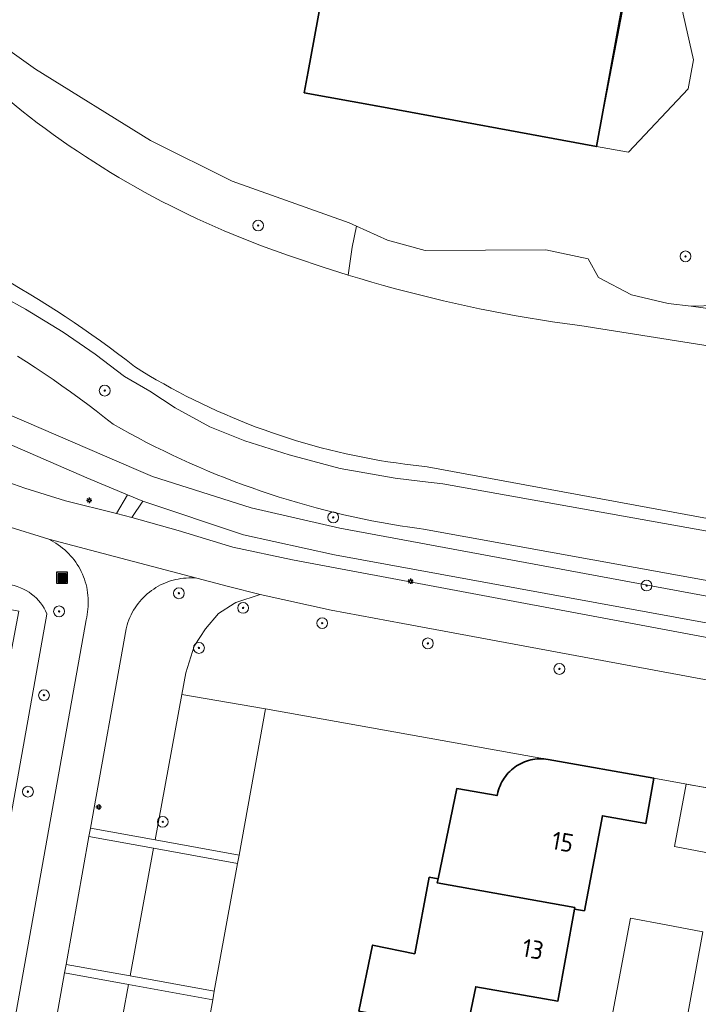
# Model space of a CAD drawing. Header units: metres. Extents: x 152610 to 160096, y 456114 to 462495.
# Tile 467 of 656: x 158232 to 158282, y 460046 to 460118. Entities that reach past the tile are written whole.
import ezdxf
from ezdxf.enums import TextEntityAlignment as Align

# ---------------------------------------------------------------- set-up
doc = ezdxf.new("R2010")
doc.units = ezdxf.units.M
doc.header["$LTSCALE"] = 0.5
doc.layers.get('0').update_dxf_attribs({"linetype": 'CONTINUOUS'})
for name, color, linetype, lineweight in [('B-PV-GK-BESCHOEIING-G', 251, 'GK-BESCHOEIING-SO', 18), ('B-PV-GR-BEPLANTING_CULTUUR_BOSPLANTSOEN-GV', 251, 'CONTINUOUS', 18), ('B-PV-GR-BOOM-S', 251, 'CONTINUOUS', 25), ('B-PV-GW-TALUD_KRUIN-G', 251, 'CONTINUOUS', 18), ('B-PV-IE-MEUBILAIR-S', 251, 'CONTINUOUS', 25), ('B-PV-IE-MEUBILAIR_WEGMEUBILAIR_AFVALBAK-S', 251, 'CONTINUOUS', 25), ('B-PV-OG-BEBOUWING-GV', 6, 'CONTINUOUS', 35), ('B-PV-OG-BEBOUWING-T18', 1, 'CONTINUOUS', 18), ('B-PV-OG-BEBOUWING_BORDES-GV', 251, 'CONTINUOUS', 18), ('B-PV-OG-BEBOUWING_OVERBOUWING-GV', 251, 'CONTINUOUS', 18), ('B-PV-OG-TERREIN_BEGROEID-GV', 251, 'CONTINUOUS', 18), ('B-PV-OG-TERREIN_OEVER-GV', 251, 'CONTINUOUS', 18), ('B-PV-OG-WATER_SLOOT-GV', 251, 'CONTINUOUS', 18), ('B-PV-VH-GESLOTENVERHARDING_ASFALT-GV', 251, 'CONTINUOUS', 18), ('B-PV-VH-OPENVERHARDING-GV', 251, 'CONTINUOUS', 18), ('B-PV-VH-OPENVERHARDING_BETONSTRAATSTEEN-GV', 251, 'CONTINUOUS', 18), ('B-PV-VH-OPENVERHARDING_TEGEL-GV', 251, 'CONTINUOUS', 18)]:
    doc.layers.add(name, color=color, linetype=linetype, lineweight=lineweight)
doc.styles.add('NLCS-ISO', font='NLCS-ISO.ttf')
doc.styles.add('NLCS-ISO-M750-T18', font='NLCS-ISO.ttf', dxfattribs={"height": 1.35})
doc.linetypes.add('GK-BESCHOEIING-SO', pattern='A,18,-3,[1,NLCS.SHX,S=0.6,R=0,X=0,Y=0],-3', length=24)

# ---------------------------------------------------------------- blocks, each defined once
blk = doc.blocks.new('SIE-WEG_AFVALBAK-SO')
h = blk.add_hatch(color=256)
h.dxf.hatch_style = 1
h.paths.add_polyline_path([(-1.5, -1.5), (1.5, -1.5), (1.5, 1.5), (-1.5, 1.5)])
for points in [[(-2, -2), (2, -2), (2, 2), (-2, 2)], [(-1.5, -1.5), (1.5, -1.5), (1.5, 1.5), (-1.5, 1.5)]]:
    blk.add_lwpolyline(points, close=True)
blk = doc.blocks.new('SIE-MEUBILAIR_PAAL_LICHTMAST-SO')
for points in [[(-0.62, 0), (-1, 0)], [(-0.71, 0.71), (-0.44, 0.44)], [(0, 1), (0, 0.62)], [(0.44, 0.44), (0.71, 0.71)], [(1, 0), (0.62, 0)], [(-0.71, -0.71), (-0.44, -0.44)], [(0, -0.62), (0, -1)], [(0.44, -0.44), (0.71, -0.71)]]:
    blk.add_lwpolyline(points)
blk.add_circle((0, 0), 0.5)
blk = doc.blocks.new('SGR-BOOM_GBKN-SO')
at = {"linetype": 'ByBlock', "lineweight": 18}
h = blk.add_hatch(color=0, dxfattribs=at)
h.dxf.hatch_style = 1
edge = h.paths.add_edge_path()
edge.add_arc((0, 0), 0.25, 0, 360)
at = {"color": 0, "linetype": 'ByBlock', "lineweight": 18}
for radius in [2, 0.25]:
    blk.add_circle((0, 0), radius, dxfattribs=at)
at = {"color": 0, "linetype": 'ByBlock', "lineweight": 18, "style": 'NLCS-ISO'}
blk.add_attdef('SOORT', (2.5, 0), '', height=1.5, dxfattribs=at)

msp = doc.modelspace()

# ---------------------------------------------------------------- linework, layer by layer
at = {"layer": 'B-PV-GK-BESCHOEIING-G', "flags": 128}
for points in [[(158658.451, 460032.827), (158658.451, 460032.771), (158658.446, 460032.659), (158658.433, 460032.548), (158658.412, 460032.439), (158658.383, 460032.331), (158658.347, 460032.225), (158658.303, 460032.122), (158658.252, 460032.023), (158658.193, 460031.927), (158658.129, 460031.836), (158658.057, 460031.75), (158657.98, 460031.669), (158657.898, 460031.594), (158657.81, 460031.525), (158657.717, 460031.462), (158657.658, 460031.43), (158657.42, 460031.305), (158657.178, 460031.188), (158656.933, 460031.079), (158656.685, 460030.976), (158656.434, 460030.881), (158656.18, 460030.794), (158655.924, 460030.714), (158655.666, 460030.642), (158655.405, 460030.578), (158655.143, 460030.521), (158654.879, 460030.472), (158654.614, 460030.431), (158654.347, 460030.399), (158654.08, 460030.374), (158653.812, 460030.356), (158653.544, 460030.347), (158653.276, 460030.346), (158653.007, 460030.353), (158652.74, 460030.368), (158652.472, 460030.391), (158652.206, 460030.422), (158651.94, 460030.461), (158628.136, 460034.83), (158618.959, 460036.515), (158616.582, 460037.046), (158611.492, 460037.803), (158608.085, 460038.69), (158604.789, 460039.926), (158601.945, 460041.327), (158599.244, 460042.988), (158598.934, 460043.319), (158598.618, 460043.645), (158598.297, 460043.965), (158597.97, 460044.28), (158597.637, 460044.588), (158597.299, 460044.891), (158596.956, 460045.188), (158596.608, 460045.478), (158596.254, 460045.763), (158595.896, 460046.041), (158595.533, 460046.313), (158595.165, 460046.578), (158594.792, 460046.837), (158594.415, 460047.089), (158594.033, 460047.335), (158593.648, 460047.573), (158593.258, 460047.805), (158592.864, 460048.03), (158592.466, 460048.248), (158592.064, 460048.459), (158591.659, 460048.663), (158591.25, 460048.86), (158590.838, 460049.049), (158590.422, 460049.231), (158590.004, 460049.406), (158589.582, 460049.574), (158589.157, 460049.734), (158588.73, 460049.886), (158588.3, 460050.031), (158587.868, 460050.168), (158587.433, 460050.298), (158586.996, 460050.42), (158586.557, 460050.534), (158586.24, 460050.611), (158585.914, 460050.686), (158585.588, 460050.757), (158578.454, 460052.228), (158578.02, 460052.285), (158577.586, 460052.334), (158577.15, 460052.376), (158576.714, 460052.409), (158576.277, 460052.434), (158575.84, 460052.452), (158575.402, 460052.461), (158574.965, 460052.463), (158574.527, 460052.456), (158574.09, 460052.441), (158573.653, 460052.419), (158573.217, 460052.388), (158572.781, 460052.35), (158572.346, 460052.303), (158571.912, 460052.249), (158571.479, 460052.186), (158571.047, 460052.116), (158570.617, 460052.038), (158570.188, 460051.952), (158570.04, 460051.92), (158569.7, 460051.854), (158569.361, 460051.779), (158569.024, 460051.698), (158568.689, 460051.608), (158568.356, 460051.51), (158568.026, 460051.405), (158567.698, 460051.293), (158567.373, 460051.172), (158567.05, 460051.045), (158566.731, 460050.91), (158566.415, 460050.767), (158566.102, 460050.618), (158565.793, 460050.461), (158565.487, 460050.297), (158565.185, 460050.126), (158564.888, 460049.948), (158564.73, 460049.85), (158549.35, 460039.3), (158535.99, 460041.41), (158524.25, 460058.61), (158518.78, 460059.65), (158500, 460063.082), (158487.2, 460065.42), (158468.961, 460068.759), (158461.591, 460070.108), (158454.027, 460071.493), (158415.167, 460078.608), (158407.148, 460080.076), (158400.013, 460081.382), (158397.385, 460081.532), (158394.76, 460081.33), (158389.24, 460079.13), (158386.31, 460078.49), (158383.25, 460078.72), (158370.33, 460080.54), (158358, 460082.98), (158355.49, 460083.18), (158347.298, 460083.391), (158344.108, 460083.668), (158341.962, 460083.854), (158338.43, 460084.075), (158334.461, 460084.743), (158318.188, 460088.241), (158311.687, 460089.638), (158273.623, 460095.675), (158273.43, 460095.701), (158272.525, 460095.825), (158271.621, 460095.958), (158270.719, 460096.098), (158269.817, 460096.246), (158268.918, 460096.403), (158268.019, 460096.567), (158267.122, 460096.739), (158266.227, 460096.918), (158265.333, 460097.106), (158264.441, 460097.302), (158263.55, 460097.505), (158262.662, 460097.716), (158261.775, 460097.935), (158260.89, 460098.161), (158260.007, 460098.396), (158259.127, 460098.638), (158258.248, 460098.887), (158257.372, 460099.145), (158256.498, 460099.41), (158254.594, 460100.017), (158252.702, 460100.66), (158252.095, 460100.862), (158251.407, 460101.099), (158250.723, 460101.343), (158250.041, 460101.595), (158249.362, 460101.854), (158248.686, 460102.121), (158248.013, 460102.395), (158247.343, 460102.677), (158246.676, 460102.965), (158246.013, 460103.262), (158245.352, 460103.565), (158244.695, 460103.876), (158244.042, 460104.194), (158243.392, 460104.519), (158242.745, 460104.851), (158242.103, 460105.191), (158241.464, 460105.537), (158240.829, 460105.891), (158240.198, 460106.251), (158239.571, 460106.618), (158238.947, 460106.992), (158238.329, 460107.374), (158237.714, 460107.761), (158237.104, 460108.156), (158236.498, 460108.557), (158235.896, 460108.965), (158235.299, 460109.38), (158234.707, 460109.801), (158234.119, 460110.228), (158233.536, 460110.662), (158232.958, 460111.103), (158232.385, 460111.549), (158231.816, 460112.002), (158231.253, 460112.462), (158230.695, 460112.927), (158230.486, 460113.181), (158230.27, 460113.429), (158230.049, 460113.673), (158229.822, 460113.911), (158229.589, 460114.143), (158229.35, 460114.369), (158229.106, 460114.59), (158228.857, 460114.805), (158228.602, 460115.013), (158228.343, 460115.215), (158228.079, 460115.411), (158227.81, 460115.601), (158227.536, 460115.784), (158227.258, 460115.96), (158226.976, 460116.129), (158226.69, 460116.291), (158226.4, 460116.447), (158226.107, 460116.595), (158225.81, 460116.736), (158225.509, 460116.87), (158225.205, 460116.997), (158224.899, 460117.116), (158224.589, 460117.227), (158224.277, 460117.331), (158223.963, 460117.428), (158223.646, 460117.516), (158223.327, 460117.598), (158223.325, 460117.598), (158222.014, 460117.92), (158216.809, 460118.938), (158212.58, 460119.796), (158212.562, 460119.799), (158212.315, 460119.844), (158212.069, 460119.897), (158211.824, 460119.957), (158211.582, 460120.026), (158211.342, 460120.102), (158211.105, 460120.185), (158210.87, 460120.277), (158210.638, 460120.375), (158210.41, 460120.481), (158210.185, 460120.594), (158209.964, 460120.714), (158209.747, 460120.841), (158209.534, 460120.975), (158209.325, 460121.116), (158209.121, 460121.263), (158208.921, 460121.417), (158208.727, 460121.577), (158208.538, 460121.743), (158208.354, 460121.915), (158208.175, 460122.092), (158208.003, 460122.276), (158207.836, 460122.464), (158207.676, 460122.658), (158207.521, 460122.857), (158207.373, 460123.06), (158207.232, 460123.269), (158207.097, 460123.481), (158206.969, 460123.698), (158206.848, 460123.919), (158206.735, 460124.143), (158206.628, 460124.371), (158206.529, 460124.603), (158206.437, 460124.837), (158206.352, 460125.074), (158206.275, 460125.314), (158206.206, 460125.556), (158206.144, 460125.8), (158206.091, 460126.046), (158206.045, 460126.293), (158206.007, 460126.542), (158205.977, 460126.792), (158205.955, 460127.043), (158205.941, 460127.294), (158205.934, 460127.546), (158205.936, 460127.797), (158205.946, 460128.049), (158205.964, 460128.3), (158205.99, 460128.55), (158206.023, 460128.8), (158206.065, 460129.048), (158206.115, 460129.295), (158206.172, 460129.54), (158206.306, 460130.059), (158206.433, 460130.58), (158206.551, 460131.103), (158206.662, 460131.628), (158206.765, 460132.154), (158206.861, 460132.682), (158206.948, 460133.211), (158207.027, 460133.742), (158207.099, 460134.273), (158207.162, 460134.806), (158207.218, 460135.339), (158207.266, 460135.874), (158207.305, 460136.408), (158207.337, 460136.944), (158207.361, 460137.48), (158207.371, 460137.799), (158207.371, 460137.803), (158207.366, 460138.329), (158207.369, 460138.855), (158207.38, 460139.381), (158207.4, 460139.907), (158207.427, 460140.432), (158207.462, 460140.957), (158207.505, 460141.481), (158207.556, 460142.005), (158207.615, 460142.527), (158207.682, 460143.049), (158207.757, 460143.57), (158207.84, 460144.089), (158207.931, 460144.607), (158208.029, 460145.124), (158208.136, 460145.639), (158208.25, 460146.153), (158208.372, 460146.664), (158208.502, 460147.174), (158208.561, 460147.526), (158208.703, 460148.336), (158208.853, 460149.144), (158209.011, 460149.951), (158209.177, 460150.756), (158209.35, 460151.56), (158209.531, 460152.362), (158209.72, 460153.162), (158209.917, 460153.96), (158210.122, 460154.756), (158210.334, 460155.551), (158210.554, 460156.343), (158210.782, 460157.133), (158211.017, 460157.92), (158211.26, 460158.706), (158211.511, 460159.489), (158211.769, 460160.269), (158212.035, 460161.047), (158212.163, 460161.488), (158212.284, 460161.932), (158212.397, 460162.378), (158212.502, 460162.825), (158212.599, 460163.274), (158212.689, 460163.725), (158212.77, 460164.178), (158212.844, 460164.631), (158212.91, 460165.086), (158212.968, 460165.542), (158213.018, 460165.999), (158213.06, 460166.457), (158213.094, 460166.915), (158213.12, 460167.374), (158213.138, 460167.834), (158213.148, 460168.293), (158213.15, 460168.753), (158213.144, 460169.212), (158213.13, 460169.672), (158213.108, 460170.131), (158213.078, 460170.59), (158213.04, 460171.048), (158212.994, 460171.505), (158212.94, 460171.962), (158212.878, 460172.417), (158212.809, 460172.871), (158212.731, 460173.325), (158212.646, 460173.776), (158212.552, 460174.226), (158212.451, 460174.675), (158212.342, 460175.121), (158212.226, 460175.566), (158212.101, 460176.008), (158211.969, 460176.449)], [(157961.52, 460139.21), (157965.028, 460142.561), (157968.291, 460145.805), (157971.763, 460143.315), (157986.853, 460140.352), (157999.997, 460137.771), (158000, 460137.77), (158011.756, 460135.501), (158023.839, 460133.168), (158027.883, 460132.513), (158031.337, 460132.028), (158032.602, 460131.801), (158034.343, 460131.365), (158036.781, 460130.595), (158038.761, 460129.859), (158046.256, 460126.997), (158047.725, 460126.234), (158049.046, 460125.307), (158050.491, 460123.972), (158051.016, 460123.669), (158051.546, 460123.373), (158052.079, 460123.083), (158052.616, 460122.801), (158053.157, 460122.526), (158053.701, 460122.258), (158054.249, 460121.998), (158054.8, 460121.744), (158055.354, 460121.498), (158055.912, 460121.259), (158056.473, 460121.028), (158057.036, 460120.804), (158057.603, 460120.587), (158058.172, 460120.378), (158058.745, 460120.176), (158059.319, 460119.982), (158059.897, 460119.796), (158060.476, 460119.617), (158061.058, 460119.446), (158061.642, 460119.283), (158062.229, 460119.127), (158062.817, 460118.979), (158063.407, 460118.839), (158063.999, 460118.706), (158064.593, 460118.582), (158065.188, 460118.465), (158065.668, 460118.377), (158113.224, 460109.618), (158115.239, 460109.322), (158116.903, 460109.198), (158118.53, 460108.973), (158119.994, 460108.82), (158121.052, 460108.772), (158122.11, 460108.739), (158124.06, 460108.72), (158126.009, 460108.754), (158131.302, 460108.862), (158135.257, 460109.74), (158145.189, 460111.709), (158145.898, 460111.963), (158146.612, 460112.203), (158147.33, 460112.427), (158148.054, 460112.635), (158148.782, 460112.829), (158149.513, 460113.007), (158150.248, 460113.169), (158150.987, 460113.315), (158151.728, 460113.446), (158152.473, 460113.561), (158153.219, 460113.66), (158153.967, 460113.744), (158154.717, 460113.811), (158155.468, 460113.863), (158156.22, 460113.898), (158156.973, 460113.918), (158157.726, 460113.921), (158158.479, 460113.909), (158159.231, 460113.88), (158159.983, 460113.836), (158160.733, 460113.775), (158161.482, 460113.699), (158162.23, 460113.607), (158162.975, 460113.499), (158163.718, 460113.375), (158164.284, 460113.269), (158164.849, 460113.068), (158165.419, 460112.883), (158165.994, 460112.712), (158166.573, 460112.557), (158167.156, 460112.418), (158167.743, 460112.294), (158168.333, 460112.186), (158168.925, 460112.094), (158169.52, 460112.017), (158170.117, 460111.956), (158170.715, 460111.912), (158171.314, 460111.883), (158171.913, 460111.87), (158172.513, 460111.873), (158173.112, 460111.893), (158173.711, 460111.928), (158174.308, 460111.979), (158174.904, 460112.046), (158175.498, 460112.129), (158176.089, 460112.228), (158176.678, 460112.343), (158177.263, 460112.473), (158177.541, 460112.54), (158178.022, 460112.608), (158178.506, 460112.66), (158178.99, 460112.696), (158179.476, 460112.716), (158179.962, 460112.72), (158180.448, 460112.708), (158180.934, 460112.68), (158181.418, 460112.636), (158181.901, 460112.577), (158182.381, 460112.501), (158182.858, 460112.41), (158183.333, 460112.303), (158183.803, 460112.18), (158184.269, 460112.042), (158184.731, 460111.889), (158185.187, 460111.72), (158185.637, 460111.537), (158186.081, 460111.339), (158186.519, 460111.126), (158186.554, 460111.109), (158187.92, 460109.757), (158188.041, 460109.546), (158188.176, 460109.345), (158188.323, 460109.152), (158188.483, 460108.97), (158188.654, 460108.798), (158188.836, 460108.639), (158189.029, 460108.491), (158189.231, 460108.357), (158189.441, 460108.236), (158189.658, 460108.129), (158189.883, 460108.037), (158190.113, 460107.96), (158190.347, 460107.898), (158190.585, 460107.852), (158190.826, 460107.822), (158191.062, 460107.808), (158191.481, 460108.015), (158191.906, 460108.208), (158192.338, 460108.386), (158192.775, 460108.55), (158193.218, 460108.698), (158193.666, 460108.831), (158194.118, 460108.949), (158194.574, 460109.051), (158195.033, 460109.138), (158195.494, 460109.208), (158195.958, 460109.263), (158196.424, 460109.302), (158196.89, 460109.325), (158197.357, 460109.332), (158197.778, 460109.325), (158214.282, 460105.987), (158219.453, 460104.491), (158221.746, 460103.693), (158224.03, 460102.649), (158224.579, 460102.405), (158225.296, 460102.079), (158226.01, 460101.746), (158226.72, 460101.405), (158227.427, 460101.057), (158228.13, 460100.702), (158228.829, 460100.34), (158229.525, 460099.971), (158230.217, 460099.595), (158230.905, 460099.212), (158231.589, 460098.822), (158232.269, 460098.425), (158232.945, 460098.021), (158233.617, 460097.61), (158234.284, 460097.192), (158234.948, 460096.768), (158235.607, 460096.337), (158236.262, 460095.899), (158236.912, 460095.455), (158237.557, 460095.004), (158238.198, 460094.546), (158238.835, 460094.082), (158239.466, 460093.612), (158240.093, 460093.135), (158240.715, 460092.652), (158241.25, 460092.32), (158241.789, 460091.994), (158242.332, 460091.675), (158242.879, 460091.364), (158243.429, 460091.059), (158243.984, 460090.761), (158244.543, 460090.471), (158245.105, 460090.187), (158245.67, 460089.911), (158246.24, 460089.641), (158246.812, 460089.38), (158247.388, 460089.125), (158247.967, 460088.878), (158248.549, 460088.638), (158249.134, 460088.405), (158249.722, 460088.18), (158250.313, 460087.963), (158250.906, 460087.753), (158251.502, 460087.55), (158252.101, 460087.355), (158252.702, 460087.168), (158253.306, 460086.989), (158253.911, 460086.817), (158254.519, 460086.652), (158255.129, 460086.496), (158255.741, 460086.347), (158256.354, 460086.206), (158256.969, 460086.073), (158257.586, 460085.948), (158258.205, 460085.831), (158258.825, 460085.721), (158259.446, 460085.619), (158260.069, 460085.525), (158260.693, 460085.44), (158261.317, 460085.362), (158261.943, 460085.292), (158262.345, 460085.251), (158327.863, 460073.183), (158328.245, 460073.14), (158328.628, 460073.105), (158329.012, 460073.078), (158329.396, 460073.059), (158329.781, 460073.048), (158330.166, 460073.045), (158330.55, 460073.05), (158330.935, 460073.062), (158331.319, 460073.083), (158331.703, 460073.112), (158332.086, 460073.149), (158332.468, 460073.194), (158332.849, 460073.247), (158333.229, 460073.307), (158333.607, 460073.376), (158333.984, 460073.452), (158334.36, 460073.537), (158334.733, 460073.629), (158334.951, 460073.686), (158337.163, 460074.18), (158339.409, 460074.484), (158341.121, 460074.548), (158346.459, 460074.384), (158348.732, 460074.119), (158398.305, 460065.621)]]:
    msp.add_lwpolyline(points, dxfattribs=at)
at = {"layer": 'B-PV-GR-BEPLANTING_CULTUUR_BOSPLANTSOEN-GV', "flags": 128}
msp.add_lwpolyline([(158231.817, 460112.002), (158232.385, 460111.549), (158232.958, 460111.103), (158233.536, 460110.662), (158234.119, 460110.228), (158234.707, 460109.801), (158235.299, 460109.38), (158235.896, 460108.965), (158236.498, 460108.557), (158237.104, 460108.156), (158237.714, 460107.761), (158238.329, 460107.374), (158238.948, 460106.992), (158239.571, 460106.618), (158240.198, 460106.251), (158240.829, 460105.891), (158241.464, 460105.537), (158242.103, 460105.191), (158242.745, 460104.851), (158243.392, 460104.519), (158244.042, 460104.194), (158244.695, 460103.876), (158245.352, 460103.565), (158246.013, 460103.262), (158246.676, 460102.966), (158247.343, 460102.677), (158248.013, 460102.395), (158248.686, 460102.121), (158249.362, 460101.854), (158250.041, 460101.595), (158250.723, 460101.343), (158251.407, 460101.099), (158252.095, 460100.862), (158252.702, 460100.66), (158254.594, 460100.017), (158256.498, 460099.41), (158256.81, 460101.47), (158257.129, 460103.015), (158256.594, 460103.259), (158247.931, 460106.346), (158241.908, 460109.346), (158233.398, 460114.611), (158227.759, 460118.62)], dxfattribs=at)
for points in [[(158255.26, 460074.656), (158250.015, 460075.818), (158248.208, 460075.215), (158248.081, 460075.134), (158246.928, 460074.395), (158245.961, 460073.27), (158245.135, 460072.001), (158244.52, 460070.034), (158244.222, 460068.418), (158250.409, 460067.365), (158271.285, 460063.632), (158279.109, 460062.233), (158284.633, 460061.245), (158284.857, 460061.204), (158285.007, 460062.023), (158286.767, 460061.686), (158287.751, 460067.065), (158288.03, 460068.58), (158260.541, 460073.673)], [(158250.409, 460067.365), (158244.222, 460068.418), (158242.243, 460057.688), (158248.447, 460056.562)], [(158248.335, 460055.948), (158242.13, 460057.075), (158240.387, 460047.631), (158246.619, 460046.499)], [(158240.271, 460047.002), (158236.929, 460028.885), (158243.213, 460027.743), (158246.505, 460045.87)]]:
    msp.add_lwpolyline(points, close=True, dxfattribs=at)
at = {"layer": 'B-PV-GW-TALUD_KRUIN-G', "flags": 128}
for points in [[(158257.129, 460103.015), (158256.594, 460103.259), (158247.931, 460106.346), (158241.908, 460109.346), (158233.398, 460114.611), (158227.759, 460118.62)], [(158342.309, 460085.362), (158342.302, 460085.947), (158342.312, 460086.531), (158342.355, 460087.347), (158342.433, 460088.16), (158294.11, 460095.238), (158289.862, 460096.012), (158281.859, 460097.107), (158280.168, 460097.313), (158277.457, 460097.957), (158275.001, 460099.223), (158274.249, 460100.605), (158271.119, 460101.277), (158262.21, 460101.219), (158259.418, 460101.974), (158257.129, 460103.015)], [(158232.061, 460093.42), (158232.726, 460092.997), (158233.387, 460092.567), (158234.044, 460092.13), (158234.696, 460091.686), (158235.344, 460091.236), (158235.987, 460090.78), (158236.626, 460090.317), (158237.26, 460089.848), (158237.889, 460089.372), (158238.513, 460088.889), (158239.132, 460088.401), (158239.747, 460088.052), (158240.367, 460087.71), (158240.99, 460087.375), (158241.617, 460087.048), (158242.248, 460086.727), (158242.882, 460086.413), (158243.52, 460086.107), (158244.161, 460085.808), (158244.806, 460085.516), (158245.453, 460085.232), (158246.104, 460084.955), (158246.758, 460084.685), (158247.416, 460084.422), (158248.076, 460084.167), (158248.738, 460083.92), (158249.404, 460083.68), (158250.072, 460083.448), (158250.743, 460083.223), (158251.416, 460083.006), (158252.092, 460082.796), (158252.77, 460082.594), (158253.451, 460082.4), (158254.133, 460082.213), (158254.818, 460082.034), (158255.504, 460081.863), (158256.193, 460081.7), (158256.883, 460081.544), (158257.575, 460081.397), (158258.268, 460081.257), (158258.963, 460081.125), (158259.66, 460081.001), (158260.358, 460080.884), (158261.057, 460080.776), (158261.757, 460080.676), (158262.087, 460080.631), (158327.51, 460068.793)]]:
    msp.add_lwpolyline(points, dxfattribs=at)
at = {"layer": 'B-PV-OG-BEBOUWING-GV', "flags": 128}
for points in [[(158268.026, 460163.723), (158262.776, 460164.689), (158262.758, 460164.591), (158262.633, 460163.909), (158262.614, 460163.804), (158257.745, 460137.262), (158253.561, 460114.455), (158253.27, 460112.872), (158258.575, 460111.896), (158274.871, 460108.899), (158284.158, 460159.743), (158284.225, 460160.113), (158284.368, 460160.717), (158276.789, 460162.111)], [(158270.964, 460063.669), (158270.802, 460063.676), (158270.64, 460063.674), (158270.478, 460063.665), (158270.317, 460063.648), (158270.157, 460063.622), (158269.999, 460063.589), (158269.842, 460063.548), (158269.688, 460063.499), (158269.536, 460063.443), (158269.387, 460063.38), (158269.242, 460063.309), (158269.1, 460063.231), (158268.962, 460063.146), (158268.829, 460063.054), (158268.7, 460062.956), (158268.576, 460062.852), (158268.458, 460062.742), (158268.345, 460062.625), (158268.238, 460062.504), (158268.137, 460062.377), (158268.043, 460062.246), (158267.955, 460062.11), (158267.874, 460061.97), (158267.799, 460061.826), (158267.733, 460061.678), (158267.673, 460061.528), (158267.621, 460061.375), (158267.577, 460061.219), (158267.54, 460061.061), (158267.521, 460060.959), (158264.539, 460061.476), (158263.154, 460054.802), (158263.094, 460054.511), (158273.258, 460052.678), (158273.238, 460052.569), (158273.965, 460052.449), (158275.297, 460059.472), (158278.513, 460058.901), (158279.109, 460062.233), (158271.285, 460063.632), (158271.125, 460063.655)], [(158263.154, 460054.802), (158262.502, 460054.922), (158261.434, 460049.276), (158258.315, 460049.914), (158257.31, 460045.042), (158263.15, 460043.938), (158265.262, 460043.541), (158265.943, 460046.837), (158272.017, 460045.772), (158273.238, 460052.569), (158273.258, 460052.678), (158263.094, 460054.511)]]:
    msp.add_lwpolyline(points, close=True, dxfattribs=at)
at = {"layer": 'B-PV-OG-BEBOUWING_BORDES-GV', "flags": 128}
msp.add_lwpolyline([(158276.981, 460119.98), (158274.871, 460108.899), (158277.218, 460108.486), (158281.63, 460113.156), (158282.041, 460115.307), (158281.149, 460119.215)], close=True, dxfattribs=at)
at = {"layer": 'B-PV-OG-BEBOUWING_OVERBOUWING-GV', "flags": 128}
msp.add_lwpolyline([(158284.212, 460061.32), (158281.498, 460061.806), (158280.622, 460057.194), (158283.331, 460056.68)], close=True, dxfattribs=at)
at = {"layer": 'B-PV-OG-TERREIN_BEGROEID-GV', "flags": 128}
for points in [[(158289.862, 460096.012), (158281.859, 460097.107), (158280.168, 460097.313), (158277.457, 460097.957), (158275.001, 460099.223), (158274.249, 460100.605), (158271.119, 460101.277), (158262.21, 460101.219), (158259.418, 460101.974), (158257.129, 460103.015), (158256.81, 460101.47), (158256.498, 460099.41), (158257.372, 460099.145), (158258.248, 460098.887), (158259.127, 460098.638), (158260.007, 460098.396), (158260.89, 460098.161), (158261.775, 460097.935), (158262.662, 460097.716), (158263.55, 460097.505), (158264.441, 460097.302), (158265.333, 460097.106), (158266.227, 460096.918), (158267.122, 460096.739), (158268.019, 460096.567), (158268.918, 460096.403), (158269.817, 460096.246), (158270.719, 460096.098), (158271.621, 460095.958), (158272.525, 460095.825), (158273.429, 460095.701), (158273.623, 460095.675), (158311.687, 460089.638)], [(158327.863, 460073.183), (158262.345, 460085.251), (158261.943, 460085.292), (158261.317, 460085.362), (158260.692, 460085.44), (158260.069, 460085.525), (158259.446, 460085.619), (158258.825, 460085.721), (158258.205, 460085.83), (158257.587, 460085.948), (158256.97, 460086.073), (158256.354, 460086.206), (158255.74, 460086.347), (158255.129, 460086.496), (158254.519, 460086.652), (158253.911, 460086.817), (158253.306, 460086.988), (158252.702, 460087.168), (158252.101, 460087.355), (158251.502, 460087.55), (158250.906, 460087.753), (158250.313, 460087.963), (158249.722, 460088.18), (158249.134, 460088.405), (158248.549, 460088.638), (158247.967, 460088.878), (158247.388, 460089.125), (158246.812, 460089.38), (158246.24, 460089.641), (158245.67, 460089.911), (158245.105, 460090.187), (158244.543, 460090.471), (158243.984, 460090.761), (158243.429, 460091.059), (158242.878, 460091.364), (158242.332, 460091.676), (158241.789, 460091.994), (158241.25, 460092.32), (158240.715, 460092.652), (158240.093, 460093.135), (158239.466, 460093.612), (158238.835, 460094.082), (158238.198, 460094.546), (158237.557, 460095.004), (158236.912, 460095.455), (158236.262, 460095.899), (158235.607, 460096.337), (158234.948, 460096.768), (158234.284, 460097.192), (158233.617, 460097.61), (158232.945, 460098.021), (158232.269, 460098.425), (158231.589, 460098.822)], [(158229.443, 460098.672), (158232.656, 460096.897), (158235.438, 460095.179), (158237.802, 460093.553), (158239.977, 460091.907), (158241.844, 460090.825), (158243.727, 460089.597), (158246.28, 460088.188), (158248.872, 460087.17), (158252.143, 460086.119), (158255.918, 460085.119), (158259.973, 460084.394), (158261.998, 460084.154), (158263.513, 460083.993), (158327.662, 460072.51)], [(158327.662, 460072.51), (158263.513, 460083.993), (158261.998, 460084.154), (158259.973, 460084.394), (158255.918, 460085.119), (158252.143, 460086.119), (158248.872, 460087.17), (158246.28, 460088.188), (158243.727, 460089.597), (158241.844, 460090.825), (158239.977, 460091.907), (158237.802, 460093.553), (158235.438, 460095.179), (158232.656, 460096.897), (158229.443, 460098.672)], [(158283.717, 460097.158), (158281.859, 460097.107), (158289.862, 460096.012)], [(158327.51, 460068.793), (158262.087, 460080.631), (158261.757, 460080.676), (158261.057, 460080.776), (158260.358, 460080.884), (158259.66, 460081.001), (158258.963, 460081.125), (158258.268, 460081.257), (158257.575, 460081.397), (158256.883, 460081.544), (158256.193, 460081.7), (158255.504, 460081.863), (158254.818, 460082.034), (158254.133, 460082.213), (158253.451, 460082.4), (158252.77, 460082.594), (158252.092, 460082.796), (158251.416, 460083.006), (158250.743, 460083.223), (158250.072, 460083.448), (158249.404, 460083.68), (158248.738, 460083.92), (158248.076, 460084.167), (158247.416, 460084.422), (158246.758, 460084.685), (158246.104, 460084.955), (158245.453, 460085.232), (158244.806, 460085.516), (158244.161, 460085.808), (158243.52, 460086.107), (158242.882, 460086.413), (158242.248, 460086.727), (158241.617, 460087.048), (158240.99, 460087.375), (158240.367, 460087.71), (158239.747, 460088.052), (158239.132, 460088.401), (158238.513, 460088.889), (158237.889, 460089.372), (158237.26, 460089.848), (158236.626, 460090.317), (158235.987, 460090.78), (158235.344, 460091.236), (158234.696, 460091.686), (158234.044, 460092.13), (158233.387, 460092.567), (158232.726, 460092.997), (158232.061, 460093.42)], [(158232.061, 460093.42), (158232.726, 460092.997), (158233.387, 460092.567), (158234.044, 460092.13), (158234.696, 460091.686), (158235.344, 460091.236), (158235.987, 460090.78), (158236.626, 460090.317), (158237.26, 460089.848), (158237.889, 460089.372), (158238.513, 460088.889), (158239.132, 460088.401), (158239.747, 460088.052), (158240.367, 460087.71), (158240.99, 460087.375), (158241.617, 460087.048), (158242.248, 460086.727), (158242.882, 460086.413), (158243.52, 460086.107), (158244.161, 460085.808), (158244.806, 460085.516), (158245.453, 460085.232), (158246.104, 460084.955), (158246.758, 460084.685), (158247.416, 460084.422), (158248.076, 460084.167), (158248.738, 460083.92), (158249.404, 460083.68), (158250.072, 460083.448), (158250.743, 460083.223), (158251.416, 460083.006), (158252.092, 460082.796), (158252.77, 460082.594), (158253.451, 460082.4), (158254.133, 460082.213), (158254.818, 460082.034), (158255.504, 460081.863), (158256.193, 460081.7), (158256.883, 460081.544), (158257.575, 460081.397), (158258.268, 460081.257), (158258.963, 460081.125), (158259.66, 460081.001), (158260.358, 460080.884), (158261.057, 460080.776), (158261.757, 460080.676), (158262.087, 460080.631), (158327.51, 460068.793)], [(158231.48, 460089.07), (158240.847, 460085.034), (158242.04, 460084.52), (158249.33, 460082.21), (158255.89, 460080.71), (158340.466, 460065.039)], [(158223.926, 460000), (158237.136, 460073.931), (158237.184, 460074.129), (158237.223, 460074.328), (158237.255, 460074.529), (158237.279, 460074.731), (158237.295, 460074.933), (158237.303, 460075.137), (158237.303, 460075.34), (158237.295, 460075.543), (158237.279, 460075.746), (158237.255, 460075.948), (158237.224, 460076.149), (158237.184, 460076.348), (158237.137, 460076.546), (158237.081, 460076.741), (158237.018, 460076.935), (158236.948, 460077.125), (158236.87, 460077.313), (158236.785, 460077.498), (158236.692, 460077.679), (158236.593, 460077.856), (158236.486, 460078.03), (158236.373, 460078.198), (158236.253, 460078.363), (158236.128, 460078.522), (158235.995, 460078.677), (158235.857, 460078.826), (158235.713, 460078.97), (158235.564, 460079.107), (158235.409, 460079.239), (158235.249, 460079.365), (158235.084, 460079.484), (158234.915, 460079.597), (158234.741, 460079.703), (158234.564, 460079.802), (158234.39, 460079.89), (158231.207, 460080.884)], [(158232.058, 460076.396), (158232.287, 460076.311), (158232.509, 460076.214), (158232.722, 460076.104), (158232.925, 460075.981), (158233.119, 460075.846), (158233.302, 460075.699), (158233.473, 460075.541), (158233.633, 460075.373), (158233.78, 460075.195), (158233.915, 460075.007), (158234.036, 460074.81), (158234.143, 460074.605), (158234.236, 460074.393), (158234.252, 460074.353), (158220.969, 460000.016)]]:
    msp.add_lwpolyline(points, dxfattribs=at)
for points in [[(158237.19, 460084.43), (158230.716, 460087.241), (158229.66, 460084.696), (158232.621, 460083.657), (158235.617, 460082.721), (158239.378, 460081.789), (158240.2, 460083.172)], [(158248.78, 460080.23), (158241.33, 460082.7), (158240.516, 460081.507), (158243.937, 460080.547), (158247.986, 460079.305), (158252.39, 460078.37), (158288.29, 460071.64), (158288.49, 460072.72), (158255.51, 460078.75)], [(158244.222, 460068.418), (158244.52, 460070.034), (158245.135, 460072.001), (158245.961, 460073.27), (158246.928, 460074.395), (158248.081, 460075.134), (158248.208, 460075.215), (158250.015, 460075.818), (158247.67, 460076.399), (158245.334, 460077.015), (158245.137, 460077.03), (158244.939, 460077.038), (158244.742, 460077.037), (158244.544, 460077.029), (158244.347, 460077.012), (158244.151, 460076.988), (158243.956, 460076.955), (158243.762, 460076.915), (158243.57, 460076.867), (158243.381, 460076.811), (158243.193, 460076.748), (158243.009, 460076.677), (158242.827, 460076.598), (158242.649, 460076.513), (158242.474, 460076.42), (158242.304, 460076.32), (158242.137, 460076.214), (158241.975, 460076.1), (158241.818, 460075.981), (158241.665, 460075.855), (158241.518, 460075.723), (158241.376, 460075.585), (158241.24, 460075.441), (158241.11, 460075.292), (158240.986, 460075.138), (158240.869, 460074.979), (158240.757, 460074.816), (158240.653, 460074.648), (158240.555, 460074.476), (158240.465, 460074.3), (158240.381, 460074.121), (158240.306, 460073.938), (158240.237, 460073.753), (158240.176, 460073.565), (158240.123, 460073.374), (158240.097, 460073.271), (158237.465, 460058.556), (158242.243, 460057.688)], [(158237.355, 460057.942), (158235.663, 460048.489), (158240.387, 460047.631), (158242.13, 460057.075)], [(158232.307, 460029.724), (158236.929, 460028.885), (158240.271, 460047.002), (158235.551, 460047.859)]]:
    msp.add_lwpolyline(points, close=True, dxfattribs=at)
at = {"layer": 'B-PV-OG-TERREIN_OEVER-GV', "flags": 128}
msp.add_lwpolyline([(158220.969, 460000.016), (158234.252, 460074.353), (158234.236, 460074.393), (158234.143, 460074.605), (158234.036, 460074.81), (158233.915, 460075.007), (158233.78, 460075.195), (158233.633, 460075.373), (158233.473, 460075.541), (158233.302, 460075.699), (158233.119, 460075.846), (158232.925, 460075.981), (158232.722, 460076.104), (158232.509, 460076.214), (158232.287, 460076.311), (158232.058, 460076.396), (158231.821, 460076.467), (158231.578, 460076.524), (158231.546, 460076.53), (158231.24, 460074.743), (158232.16, 460074.57), (158231.582, 460071.46), (158226.564, 460044.677)], dxfattribs=at)
at = {"layer": 'B-PV-OG-WATER_SLOOT-GV', "flags": 128}
for points in [[(158311.687, 460089.638), (158273.623, 460095.675), (158273.429, 460095.701), (158272.525, 460095.825), (158271.621, 460095.958), (158270.719, 460096.098), (158269.817, 460096.246), (158268.918, 460096.403), (158268.019, 460096.567), (158267.122, 460096.739), (158266.227, 460096.918), (158265.333, 460097.106), (158264.441, 460097.302), (158263.55, 460097.505), (158262.662, 460097.716), (158261.775, 460097.935), (158260.89, 460098.161), (158260.007, 460098.396), (158259.127, 460098.638), (158258.248, 460098.887), (158257.372, 460099.145), (158256.498, 460099.41), (158254.594, 460100.017), (158252.702, 460100.66), (158252.095, 460100.862), (158251.407, 460101.099), (158250.723, 460101.343), (158250.041, 460101.595), (158249.362, 460101.854), (158248.686, 460102.121), (158248.013, 460102.395), (158247.343, 460102.677), (158246.676, 460102.966), (158246.013, 460103.262), (158245.352, 460103.565), (158244.695, 460103.876), (158244.042, 460104.194), (158243.392, 460104.519), (158242.745, 460104.851), (158242.103, 460105.191), (158241.464, 460105.537), (158240.829, 460105.891), (158240.198, 460106.251), (158239.571, 460106.618), (158238.948, 460106.992), (158238.329, 460107.374), (158237.714, 460107.761), (158237.104, 460108.156), (158236.498, 460108.557), (158235.896, 460108.965), (158235.299, 460109.38), (158234.707, 460109.801), (158234.119, 460110.228), (158233.536, 460110.662), (158232.958, 460111.103), (158232.385, 460111.549), (158231.817, 460112.002)], [(158231.589, 460098.822), (158232.269, 460098.425), (158232.945, 460098.021), (158233.617, 460097.61), (158234.284, 460097.192), (158234.948, 460096.768), (158235.607, 460096.337), (158236.262, 460095.899), (158236.912, 460095.455), (158237.557, 460095.004), (158238.198, 460094.546), (158238.835, 460094.082), (158239.466, 460093.612), (158240.093, 460093.135), (158240.715, 460092.652), (158241.25, 460092.32), (158241.789, 460091.994), (158242.332, 460091.676), (158242.878, 460091.364), (158243.429, 460091.059), (158243.984, 460090.761), (158244.543, 460090.471), (158245.105, 460090.187), (158245.67, 460089.911), (158246.24, 460089.641), (158246.812, 460089.38), (158247.388, 460089.125), (158247.967, 460088.878), (158248.549, 460088.638), (158249.134, 460088.405), (158249.722, 460088.18), (158250.313, 460087.963), (158250.906, 460087.753), (158251.502, 460087.55), (158252.101, 460087.355), (158252.702, 460087.168), (158253.306, 460086.988), (158253.911, 460086.817), (158254.519, 460086.652), (158255.129, 460086.496), (158255.74, 460086.347), (158256.354, 460086.206), (158256.97, 460086.073), (158257.587, 460085.948), (158258.205, 460085.83), (158258.825, 460085.721), (158259.446, 460085.619), (158260.069, 460085.525), (158260.692, 460085.44), (158261.317, 460085.362), (158261.943, 460085.292), (158262.345, 460085.251), (158327.863, 460073.183)]]:
    msp.add_lwpolyline(points, dxfattribs=at)
at = {"layer": 'B-PV-VH-GESLOTENVERHARDING_ASFALT-GV', "flags": 128}
for points in [[(158288.29, 460071.64), (158252.39, 460078.37), (158247.986, 460079.305), (158243.937, 460080.547), (158240.516, 460081.507), (158239.378, 460081.789), (158235.617, 460082.721), (158232.621, 460083.657), (158229.66, 460084.696)], [(158231.207, 460080.884), (158234.39, 460079.89), (158239.706, 460078.494), (158245.334, 460077.015), (158247.67, 460076.399), (158250.015, 460075.818), (158255.26, 460074.656), (158260.541, 460073.673), (158288.03, 460068.58)]]:
    msp.add_lwpolyline(points, dxfattribs=at)
at = {"layer": 'B-PV-VH-OPENVERHARDING-GV', "flags": 128}
for points in [[(158237.355, 460057.942), (158242.13, 460057.075), (158248.335, 460055.948), (158248.447, 460056.562), (158242.243, 460057.688), (158237.465, 460058.556)], [(158235.663, 460048.489), (158235.551, 460047.859), (158240.271, 460047.002), (158246.505, 460045.87), (158246.619, 460046.499), (158240.387, 460047.631)]]:
    msp.add_lwpolyline(points, close=True, dxfattribs=at)
at = {"layer": 'B-PV-VH-OPENVERHARDING_BETONSTRAATSTEEN-GV', "flags": 128}
for points in [[(158241.33, 460082.7), (158240.2, 460083.172), (158239.378, 460081.789), (158240.516, 460081.507)], [(158280.003, 460051.409), (158277.382, 460051.898), (158271.62, 460021.21), (158273.371, 460018.579), (158273.913, 460017.764), (158274.989, 460016.147), (158275.88, 460014.81), (158276.416, 460017.313), (158280.693, 460016.215), (158283.555, 460030.831), (158279.211, 460031.612), (158282.717, 460050.902)]]:
    msp.add_lwpolyline(points, close=True, dxfattribs=at)
at = {"layer": 'B-PV-VH-OPENVERHARDING_TEGEL-GV', "flags": 128}
for points in [[(158340.466, 460065.039), (158255.89, 460080.71), (158249.33, 460082.21), (158242.04, 460084.52), (158240.847, 460085.034), (158231.48, 460089.07)], [(158230.716, 460087.241), (158237.19, 460084.43), (158240.2, 460083.172), (158241.33, 460082.7), (158248.78, 460080.23), (158255.51, 460078.75), (158288.49, 460072.72)], [(158232.307, 460029.724), (158235.551, 460047.859), (158235.663, 460048.489), (158237.355, 460057.942), (158237.465, 460058.556), (158240.097, 460073.271), (158240.123, 460073.374), (158240.176, 460073.565), (158240.237, 460073.753), (158240.306, 460073.938), (158240.381, 460074.121), (158240.465, 460074.3), (158240.555, 460074.476), (158240.653, 460074.648), (158240.757, 460074.816), (158240.869, 460074.979), (158240.986, 460075.138), (158241.11, 460075.292), (158241.24, 460075.441), (158241.376, 460075.585), (158241.518, 460075.723), (158241.665, 460075.855), (158241.818, 460075.981), (158241.975, 460076.1), (158242.137, 460076.214), (158242.304, 460076.32), (158242.474, 460076.42), (158242.649, 460076.513), (158242.827, 460076.598), (158243.009, 460076.677), (158243.193, 460076.748), (158243.381, 460076.811), (158243.57, 460076.867), (158243.762, 460076.915), (158243.956, 460076.955), (158244.151, 460076.988), (158244.347, 460077.012), (158244.544, 460077.029), (158244.742, 460077.037), (158244.939, 460077.038), (158245.137, 460077.03), (158245.334, 460077.015), (158239.706, 460078.494), (158234.39, 460079.89), (158234.564, 460079.802), (158234.741, 460079.703), (158234.915, 460079.597), (158235.084, 460079.484), (158235.249, 460079.365), (158235.409, 460079.239), (158235.564, 460079.107), (158235.713, 460078.97), (158235.857, 460078.826), (158235.995, 460078.677), (158236.128, 460078.522), (158236.253, 460078.363), (158236.373, 460078.198), (158236.486, 460078.03), (158236.593, 460077.856), (158236.692, 460077.679), (158236.785, 460077.498), (158236.87, 460077.313), (158236.948, 460077.125), (158237.018, 460076.935), (158237.081, 460076.741), (158237.137, 460076.546), (158237.184, 460076.348), (158237.224, 460076.149), (158237.255, 460075.948), (158237.279, 460075.746), (158237.295, 460075.543), (158237.303, 460075.34), (158237.303, 460075.137), (158237.295, 460074.933), (158237.279, 460074.731), (158237.255, 460074.529), (158237.223, 460074.328), (158237.184, 460074.129), (158237.136, 460073.931), (158223.926, 460000)]]:
    msp.add_lwpolyline(points, dxfattribs=at)

# ---------------------------------------------------------------- block references
at = {"layer": 'B-PV-GR-BOOM-S', "xscale": 0.2, "yscale": 0.2, "zscale": 0.2}
for p in [(158249.859, 460103.067), (158281.441, 460100.788), (158238.52, 460090.87), (158255.407, 460081.505), (158244, 460075.9), (158278.562, 460076.47), (158235.144, 460074.565), (158248.748, 460074.82), (158254.591, 460073.693), (158262.4, 460072.2), (158245.481, 460071.863), (158272.12, 460070.31), (158234.03, 460068.364), (158232.844, 460061.245), (158242.807, 460059.017)]:
    msp.add_blockref('SGR-BOOM_GBKN-SO', p, dxfattribs=at)
at = {"layer": 'B-PV-IE-MEUBILAIR-S', "xscale": 0.2, "yscale": 0.2, "zscale": 0.2}
for p in [(158237.369, 460082.765), (158261.113, 460076.786), (158238.071, 460060.111)]:
    msp.add_blockref('SIE-MEUBILAIR_PAAL_LICHTMAST-SO', p, dxfattribs=at)
at = {"layer": 'B-PV-IE-MEUBILAIR_WEGMEUBILAIR_AFVALBAK-S', "xscale": 0.2, "yscale": 0.2, "zscale": 0.2}
msp.add_blockref('SIE-WEG_AFVALBAK-SO', (158235.366, 460077.048), dxfattribs=at)

# ---------------------------------------------------------------- texts
at = {"layer": 'B-PV-OG-BEBOUWING-T18', "style": 'NLCS-ISO-M750-T18'}
for s, rotation, p in [('15', 349.9, (158272.367, 460057.538)), ('13', 349.8, (158270.167, 460049.613))]:
    msp.add_text(s, height=1.35, rotation=rotation, dxfattribs=at).set_placement(p, align=Align.MIDDLE)

doc.saveas('drawing.dxf')
